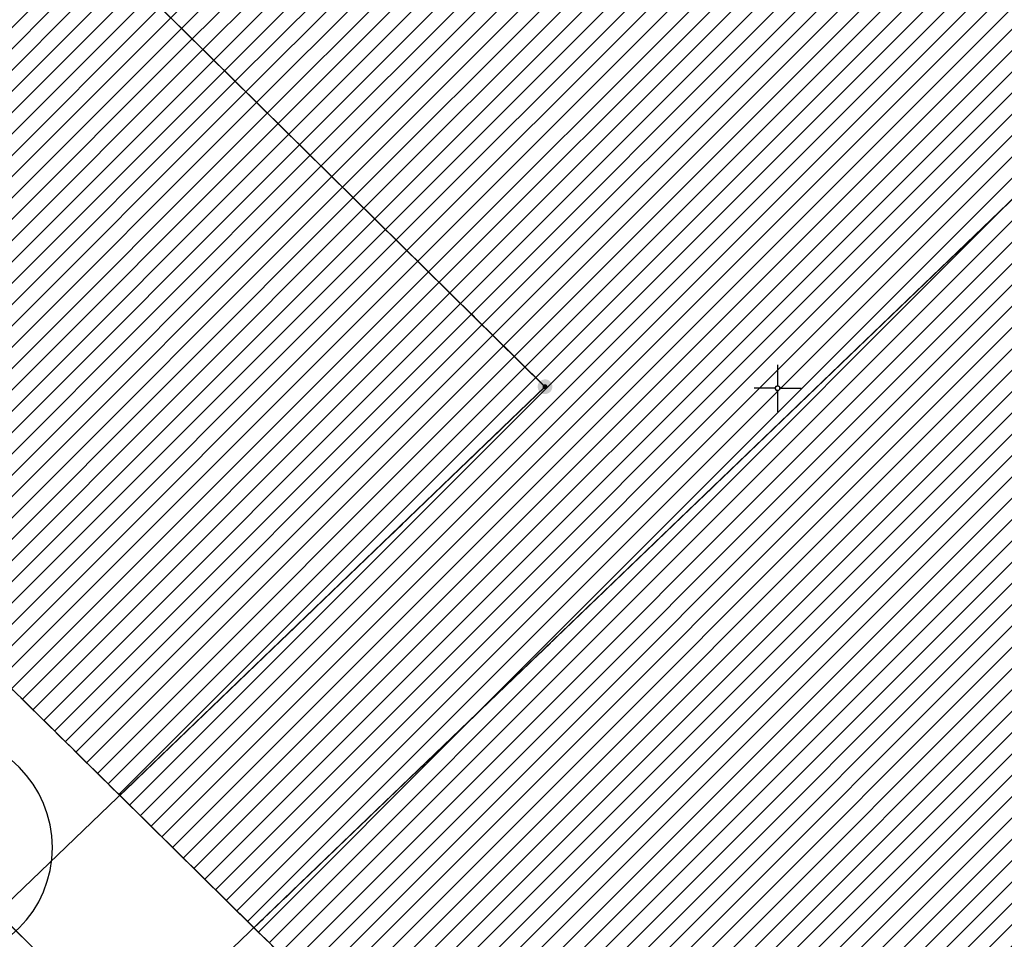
# Model space of a CAD drawing. Header units: metres. Extents: x 2695560 to 2696939, y 1260491 to 1262050.
# Tile 534 of 656: x 2695881 to 2695907, y 1261210 to 1261235. Entities that reach past the tile are written whole.
import ezdxf

# ---------------------------------------------------------------- set-up
doc = ezdxf.new("R2010")
doc.units = ezdxf.units.M
doc.linetypes.add('AUSGEZOGEN', pattern=[0])
doc.linetypes.add('STRICHLINIE_S4', pattern=[0.66, 0.5, -0.16])
for name, color, linetype in [('XR$1$AV_Grenzpunkte', 7, 'AUSGEZOGEN'), ('XR$1$AV_Koordinatennetzpunkte', 7, 'AUSGEZOGEN'), ('XR$1$AV_Linien (BB)', 7, 'AUSGEZOGEN'), ('XR$1$AV_Proj. Gebäude', 7, 'AUSGEZOGEN'), ('XR$1$AV_Proj. ut. Gebäude', 7, 'AUSGEZOGEN'), ('XR$1$GR_Baum', 94, 'AUSGEZOGEN'), ('XR$1$Liegenschaftsgrenzen', 7, 'AUSGEZOGEN'), ('XR$1$PFAV', 255, 'AUSGEZOGEN'), ('XR$1$RP_Abstandslinie', 7, 'AUSGEZOGEN')]:
    doc.layers.add(name, color=color, linetype=linetype)
pattern_1 = [(45, (2695855, 1261000), (-0.5656854, 0.5656854), []), (45, (2695854.71716, 1261000.28284), (-0.5656854, 0.5656854), [])]

# ---------------------------------------------------------------- blocks, each defined once
blk = doc.blocks.new('COMPLEXOBJECT_359')
at = {"layer": 'XR$1$AV_Linien (BB)', "color": 7, "linetype": 'AUSGEZOGEN', "transparency": 33554687}
blk.add_line((5878.841, 11211.531), (5888.88, 11201.63), dxfattribs=at)
blk.add_arc((5895.215, 11208.012), 8.992, 225.2107, 269.4585, dxfattribs=at)
blk = doc.blocks.new('BWAV20')
at = {"true_color": 0x000000, "transparency": 33554687}
blk.add_hatch(color=18, dxfattribs=at).paths.add_polyline_path([(0.167, 0), (0.163, 0.034), (0.153, 0.066), (0.137, 0.095), (0.115, 0.121), (0.088, 0.141), (0.058, 0.156), (0.025, 0.165), (-0.008, 0.166), (-0.042, 0.161), (-0.073, 0.15), (-0.102, 0.132), (-0.126, 0.109), (-0.146, 0.081), (-0.159, 0.05), (-0.166, 0.017), (-0.166, -0.017), (-0.159, -0.05), (-0.146, -0.081), (-0.126, -0.109), (-0.102, -0.132), (-0.073, -0.15), (-0.042, -0.161), (-0.008, -0.166), (0.025, -0.165), (0.058, -0.156), (0.088, -0.141), (0.115, -0.121), (0.137, -0.095), (0.153, -0.066), (0.163, -0.034)])
at = {"layer": 'XR$1$PFAV', "transparency": 33554687}
blk.add_hatch(color=7, dxfattribs=at).paths.add_polyline_path([(0.5, 0), (0.49, 0.101), (0.459, 0.197), (0.41, 0.286), (0.344, 0.362), (0.264, 0.424), (0.174, 0.469), (0.076, 0.494), (-0.025, 0.499), (-0.125, 0.484), (-0.22, 0.449), (-0.306, 0.395), (-0.379, 0.326), (-0.437, 0.243), (-0.477, 0.15), (-0.497, 0.051), (-0.497, -0.051), (-0.477, -0.15), (-0.437, -0.243), (-0.379, -0.326), (-0.306, -0.395), (-0.22, -0.449), (-0.125, -0.484), (-0.025, -0.499), (0.076, -0.494), (0.174, -0.469), (0.264, -0.424), (0.344, -0.362), (0.41, -0.286), (0.459, -0.197), (0.49, -0.101)])
blk = doc.blocks.new('BAV2041')
at = {"color": 7, "transparency": 33554687}
for p, q in [((0, 0.5), (0, 0.05)), ((-0.05, 0), (-0.5, 0)), ((0.05, 0), (0.5, 0)), ((0, -0.05), (0, -0.5))]:
    blk.add_line(p, q, dxfattribs=at)
blk.add_circle((0, 0), 0.05, dxfattribs=at)
for start, end in [(90, 270), (270, 90)]:
    blk.add_arc((0, 0), 0.05, start, end, dxfattribs=at)
blk = doc.blocks.new('WBGR1')
at = {"color": 94, "transparency": 33554687}
for radius, start, end in [(1, 90, 270), (1, 270, 90), (0.05, 90, 270), (0.05, 270, 90)]:
    blk.add_arc((0, 0), radius, start, end, dxfattribs=at)

msp = doc.modelspace()

# ---------------------------------------------------------------- hatches: boundary and pattern name
at = {"layer": 'XR$1$AV_Proj. Gebäude', "lineweight": 30, "transparency": 33554687}
h = msp.add_hatch(dxfattribs=at)
h.set_pattern_fill('SCHRAFFUR_601', color=254, scale=0.2, style=0, pattern_type=2)
h.set_pattern_definition(pattern_1)
h.paths.add_polyline_path([(2695835.564, 1261288.898), (2695818.82, 1261277.74), (2695883.508, 1261214.004), (2695894.8, 1261224.848), (2695865.317, 1261253.898), (2695868.159, 1261256.783)], flags=0)
h = msp.add_hatch(dxfattribs=at)
h.set_pattern_fill('SCHRAFFUR_601', color=254, scale=0.2, style=0, pattern_type=2)
h.set_pattern_definition(pattern_1)
h.paths.add_polyline_path([(2695887.07, 1261210.493), (2695897.4, 1261200.31), (2695962.278, 1261262.613), (2695949.464, 1261275.956), (2695915.492, 1261243.333), (2695918.263, 1261240.448)], flags=0)
at = {"layer": 'XR$1$AV_Proj. ut. Gebäude', "transparency": 33554687}
h = msp.add_hatch(dxfattribs=at)
h.set_pattern_fill('SCHRAFFUR_601', color=255, scale=0.2, style=0, pattern_type=2)
h.set_pattern_definition(pattern_1)
h.paths.add_polyline_path([(2695931.015, 1261296.769), (2695893.292, 1261260.543), (2695883.11, 1261271.146), (2695908.22, 1261295.259), (2695892.949, 1261311.187), (2695849.469, 1261282.217), (2695839.814, 1261291.73), (2695835.564, 1261288.898), (2695868.159, 1261256.783), (2695865.317, 1261253.898), (2695894.8, 1261224.848), (2695883.508, 1261214.004), (2695887.07, 1261210.493), (2695918.263, 1261240.448), (2695915.492, 1261243.333), (2695949.464, 1261275.956), (2695932.293, 1261293.837), (2695933.093, 1261294.605)], flags=0)

# ---------------------------------------------------------------- linework, layer by layer
at = {"layer": 'XR$1$AV_Proj. Gebäude', "color": 8, "linetype": 'STRICHLINIE_S4', "transparency": 33554687}
for points in [[(2695835.564, 1261288.898), (2695818.82, 1261277.74), (2695883.508, 1261214.004), (2695894.8, 1261224.848), (2695865.317, 1261253.898), (2695868.159, 1261256.783), (2695835.564, 1261288.898)], [(2695887.07, 1261210.493), (2695897.4, 1261200.31), (2695962.278, 1261262.613), (2695949.464, 1261275.956), (2695915.492, 1261243.333), (2695918.263, 1261240.448), (2695887.07, 1261210.493)]]:
    msp.add_lwpolyline(points, close=True, dxfattribs=at)
at = {"layer": 'XR$1$AV_Proj. ut. Gebäude', "color": 8, "linetype": 'AUSGEZOGEN', "transparency": 33554687}
msp.add_lwpolyline([(2695931.015, 1261296.769), (2695893.292, 1261260.543), (2695883.11, 1261271.146), (2695908.22, 1261295.259), (2695892.949, 1261311.187), (2695849.469, 1261282.217), (2695839.814, 1261291.73), (2695835.564, 1261288.898), (2695868.159, 1261256.783), (2695865.317, 1261253.898), (2695894.8, 1261224.848), (2695883.508, 1261214.004), (2695887.07, 1261210.493), (2695918.263, 1261240.448), (2695915.492, 1261243.333), (2695949.464, 1261275.956), (2695932.293, 1261293.837), (2695933.093, 1261294.605), (2695931.015, 1261296.769)], close=True, dxfattribs=at)
at = {"layer": 'XR$1$Liegenschaftsgrenzen', "color": 7, "linetype": 'AUSGEZOGEN', "transparency": 33554687}
msp.add_line((2695880.263, 1261210.895), (2695883.824, 1261207.383), dxfattribs=at)
for points in [[(2695880.263, 1261210.895), (2695894.795, 1261224.85), (2695865.317, 1261253.902), (2695868.159, 1261256.787), (2695835.573, 1261288.901), (2695831.091, 1261293.318)], [(2695952.099, 1261278.432), (2695949.47, 1261275.964), (2695915.497, 1261243.342), (2695918.267, 1261240.456), (2695883.824, 1261207.383)]]:
    msp.add_lwpolyline(points, dxfattribs=at)
at = {"layer": 'XR$1$RP_Abstandslinie', "color": 7, "linetype": 'AUSGEZOGEN', "transparency": 33554687}
msp.add_lwpolyline([(2695818.82, 1261277.74), (2695843.69, 1261253.25), (2695870.76, 1261226.57), (2695897.4, 1261200.31)], dxfattribs=at)

# ---------------------------------------------------------------- block references
at = {"layer": 'XR$1$AV_Grenzpunkte', "color": 7, "linetype": 'AUSGEZOGEN', "lineweight": -3, "transparency": 33554687, "xscale": 0.3899999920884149, "yscale": 0.3899999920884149}
msp.add_blockref('BWAV20', (2695894.795, 1261224.85), dxfattribs=at)
at = {"layer": 'XR$1$AV_Koordinatennetzpunkte', "color": 7, "linetype": 'AUSGEZOGEN', "lineweight": -3, "transparency": 33554687, "xscale": 1.25, "yscale": 1.25}
msp.add_blockref('BAV2041', (2695900.97, 1261224.81), dxfattribs=at)
at = {"layer": 'XR$1$AV_Linien (BB)', "color": 7, "linetype": 'AUSGEZOGEN', "lineweight": -3, "transparency": 33554687}
msp.add_blockref('COMPLEXOBJECT_359', (2690000.97, 1249999.81), dxfattribs=at)
at = {"layer": 'XR$1$GR_Baum', "color": 94, "linetype": 'AUSGEZOGEN', "lineweight": -3, "transparency": 33554687, "xscale": 3.012001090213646, "yscale": 3.012001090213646}
msp.add_blockref('WBGR1', (2695878.708, 1261212.622), dxfattribs=at)

doc.saveas('drawing.dxf')
